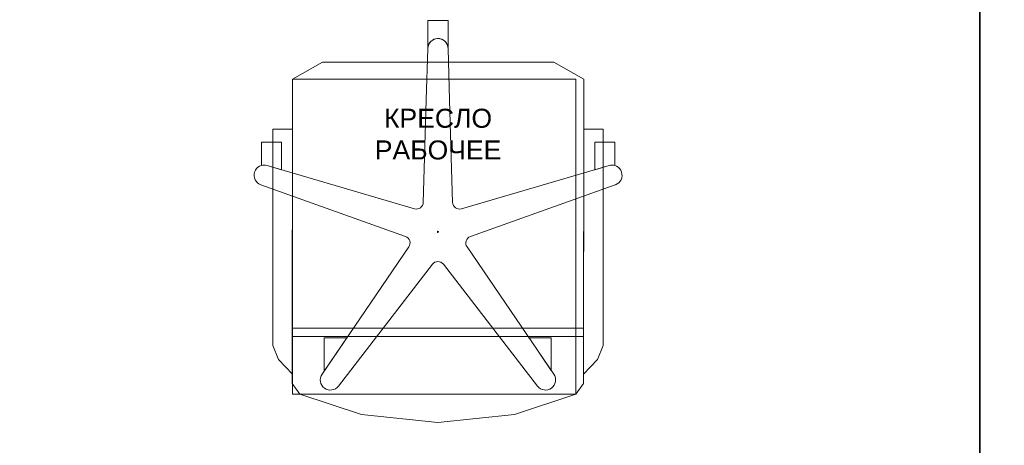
# Model space of a CAD drawing. Header units: millimetres. Extents: x -57464382 to 30606835, y -92609 to 65084.
# Tile 640 of 656: x -40144 to -38434, y 16527 to 17266. Entities that reach past the tile are written whole.
import ezdxf
from ezdxf import colors
from ezdxf.entities.mleader import LeaderData, LeaderLine
from ezdxf.math import Vec2, Vec3

# ---------------------------------------------------------------- set-up
doc = ezdxf.new("R2010")
doc.units = ezdxf.units.MM
doc.layers.get('0').update_dxf_attribs({"lineweight": 0})
doc.layers.get('Defpoints').update_dxf_attribs({"color": 30})
doc.layers.add('00_АР_Номер мебели', color=1, linetype='Continuous', lineweight=13, plot=False)
doc.layers.add('00_АР_Подложка', color=7, linetype='Continuous', lineweight=0, true_color=0x9b9292)
doc.layers.add('1. ПОДЛОЖКА', color=7, linetype='Continuous', lineweight=0, true_color=0x9b9292)
doc.layers.add('06_АР_Мебель', color=4, linetype='Continuous', lineweight=9)
doc.layers.add('17_АР_Текст', color=235, linetype='Continuous', lineweight=0)
doc.styles.add('_ТЕКСТОВЫЙ', font='arial.ttf', dxfattribs={"width": 0.8})
doc.styles.get("Standard").update_dxf_attribs({"font": 'arial.ttf'})

# ---------------------------------------------------------------- blocks, each defined once
blk = doc.blocks.new('_Dot')
at = {"color": 0, "linetype": 'ByBlock', "lineweight": -2}
blk.add_line((-0.5, 0), (-1, 0), dxfattribs=at)
at = {"color": 0, "linetype": 'ByBlock', "const_width": 0.5}
blk.add_lwpolyline([(-0.25, 0, 1), (0.25, 0, 1)], format="xyb", close=True, dxfattribs=at)
blk = doc.blocks.new('Кресло рабочее')
at = {"layer": '00_АР_Подложка'}
for p, q in [((17.6, 0), (-17.6, 0)), ((-17.6, 0), (-17.6, -51.8)), ((17.6, -46.4), (17.6, 0)), ((-17.5, -48.3), (-20.1, -137.3)), ((-17.6, -51.8), (-17.5, -48.3)), ((20.3, -137.3), (17.7, -48.3)), ((-200.6, -72.3), (-252.8, -101.5)), ((201.2, -72.3), (-200.6, -72.3)), ((253.4, -101.5), (201.2, -72.3)), ((-252.8, -101.5), (-253, -623.3)), ((253.2, -630.2), (253.4, -101.5)), ((-23.6, -257.3), (-20.1, -137.3)), ((20.3, -137.3), (23.8, -257.3)), ((-252.8, -188.4), (-286.8, -188.4)), ((-286.8, -188.4), (-286.8, -564.2)), ((-252.7, -613.8), (-252.8, -188.4)), ((253.3, -188.4), (253.2, -613.8)), ((287.4, -188.4), (253.3, -188.4)), ((287.4, -564.2), (287.4, -188.4)), ((-286.8, -211.3), (-306.7, -211.3)), ((-306.7, -211.3), (-306.7, -251.4)), ((-271.9, -211.3), (-286.8, -211.3)), ((-271.9, -258.8), (-271.9, -211.3)), ((287.4, -211.3), (272.5, -211.3)), ((272.5, -211.3), (272.5, -258.8)), ((307.3, -211.3), (287.4, -211.3)), ((307.3, -251.4), (307.3, -211.3)), ((-296.9, -251.5), (-271.9, -258.8)), ((-40.6, -326.7), (-296.9, -251.5)), ((297.4, -251.5), (40.8, -326.7)), ((272.5, -258.8), (297.4, -251.5)), ((-23.6, -257.3), (-25.3, -315.5)), ((25.5, -315.5), (23.8, -257.3)), ((-307.8, -285), (-307.8, -285)), ((-307.8, -285), (-56.3, -375)), ((56.5, -375), (308.3, -285)), ((-50.4, -392.9), (-201.2, -613.8)), ((201.5, -613.8), (50.7, -392.9)), ((-172.7, -634.5), (-9.3, -422.8)), ((9.6, -422.8), (173, -634.5)), ((253.4, -534.1), (-252.8, -534.1)), ((-286.8, -564.2), (-276.7, -588.5)), ((-252.8, -548.4), (253.4, -548.4)), ((-197.5, -608.3), (-158.2, -550.8)), ((-158.2, -550.8), (-197.5, -550.8)), ((-197.5, -550.8), (-197.5, -608.3)), ((197, -550.8), (158.5, -550.8)), ((158.5, -550.8), (197, -607.2)), ((197, -607.2), (197, -550.8)), ((277.2, -588.5), (287.4, -564.2)), ((-276.7, -588.5), (-252.7, -613.8)), ((253.2, -613.8), (277.2, -588.5)), ((-253, -623.3), (-253, -630.2)), ((-253, -630.2), (-239.6, -648.3)), ((239.8, -648.3), (253.2, -630.2)), ((-239.6, -648.3), (-133, -683.5)), ((133.3, -683.5), (239.8, -648.3)), ((-133, -683.5), (0.1, -697.6)), ((0.1, -697.6), (133.3, -683.5))]:
    blk.add_line(p, q, dxfattribs=at)
blk.add_circle((0.1, -366.6), 1, dxfattribs=at)
for centre, radius, start, end in [((0.1, -48.8), 17.6, 7.6113, 178.3319), ((0.1, -48.8), 17.6, 1.6681, 178.3319), ((-301.8, -268.4), 17.6, 73.65, 250.3318), ((-301.8, -268.4), 17.6, 73.6499, 106.1566), ((302.4, -268.4), 17.6, 73.8435, 106.3319), ((302.4, -268.4), 17.6, 289.6681, 106.3319), ((-37.2, -315.2), 11.9, 253.6499, 358.3319), ((37.5, -315.2), 11.9, 181.6681, 286.3319), ((-60.3, -386.2), 11.9, 325.6681, 70.3101), ((60.5, -386.2), 11.9, 109.6681, 214.3319), ((0.1, -430.1), 11.9, 37.6681, 142.3319), ((-186.7, -623.7), 17.6, 145.6681, 322.3319), ((186.9, -623.7), 17.6, 217.6681, 34.3319)]:
    blk.add_arc(centre, radius, start, end, dxfattribs=at)
blk.add_point((0.1, -366.6), dxfattribs=at)
at = {"layer": '06_АР_Мебель'}
for p, q in [((17.6, 0), (-17.6, 0)), ((-17.6, 0), (-17.6, -51.8)), ((17.6, -46.4), (17.6, 0)), ((-17.5, -48.3), (-20.1, -137.3)), ((-17.6, -51.8), (-17.5, -48.3)), ((20.3, -137.3), (17.7, -48.3)), ((-200.6, -72.3), (-252.8, -101.5)), ((201.2, -72.3), (-200.6, -72.3)), ((253.4, -101.5), (201.2, -72.3)), ((-252.8, -101.5), (-253, -623.3)), ((253.2, -630.2), (253.4, -101.5)), ((-23.6, -257.3), (-20.1, -137.3)), ((20.3, -137.3), (23.8, -257.3)), ((-252.8, -188.4), (-286.8, -188.4)), ((-286.8, -188.4), (-286.8, -564.2)), ((-252.7, -613.8), (-252.8, -188.4)), ((253.3, -188.4), (253.2, -613.8)), ((287.4, -188.4), (253.3, -188.4)), ((287.4, -564.2), (287.4, -188.4)), ((-286.8, -211.3), (-306.7, -211.3)), ((-306.7, -211.3), (-306.7, -251.4)), ((-271.9, -211.3), (-286.8, -211.3)), ((-271.9, -258.8), (-271.9, -211.3)), ((287.4, -211.3), (272.5, -211.3)), ((272.5, -211.3), (272.5, -258.8)), ((307.3, -211.3), (287.4, -211.3)), ((307.3, -251.4), (307.3, -211.3)), ((-296.9, -251.5), (-271.9, -258.8)), ((-40.6, -326.7), (-296.9, -251.5)), ((297.4, -251.5), (40.8, -326.7)), ((272.5, -258.8), (297.4, -251.5)), ((-23.6, -257.3), (-25.3, -315.5)), ((25.5, -315.5), (23.8, -257.3)), ((-307.8, -285), (-307.8, -285)), ((-307.8, -285), (-56.3, -375)), ((56.5, -375), (308.3, -285)), ((-50.4, -392.9), (-201.2, -613.8)), ((201.5, -613.8), (50.7, -392.9)), ((-172.7, -634.5), (-9.3, -422.8)), ((9.6, -422.8), (173, -634.5)), ((253.4, -534.1), (-252.8, -534.1)), ((-286.8, -564.2), (-276.7, -588.5)), ((-252.8, -548.4), (253.4, -548.4)), ((-197.5, -608.3), (-158.2, -550.8)), ((-158.2, -550.8), (-197.5, -550.8)), ((-197.5, -550.8), (-197.5, -608.3)), ((197, -550.8), (158.5, -550.8)), ((158.5, -550.8), (197, -607.2)), ((197, -607.2), (197, -550.8)), ((277.2, -588.5), (287.4, -564.2)), ((-276.7, -588.5), (-252.7, -613.8)), ((253.2, -613.8), (277.2, -588.5)), ((-253, -623.3), (-253, -630.2)), ((-253, -630.2), (-239.6, -648.3)), ((239.8, -648.3), (253.2, -630.2)), ((-239.6, -648.3), (-133, -683.5)), ((133.3, -683.5), (239.8, -648.3)), ((-133, -683.5), (0.1, -697.6)), ((0.1, -697.6), (133.3, -683.5))]:
    blk.add_line(p, q, dxfattribs=at)
blk.add_circle((0.1, -366.6), 1, dxfattribs=at)
for centre, radius, start, end in [((0.1, -48.8), 17.6, 7.6113, 178.3319), ((0.1, -48.8), 17.6, 1.6681, 178.3319), ((-301.8, -268.4), 17.6, 73.65, 250.3318), ((-301.8, -268.4), 17.6, 73.6499, 106.1566), ((302.4, -268.4), 17.6, 73.8435, 106.3319), ((302.4, -268.4), 17.6, 289.6681, 106.3319), ((-37.2, -315.2), 11.9, 253.6499, 358.3319), ((37.5, -315.2), 11.9, 181.6681, 286.3319), ((-60.3, -386.2), 11.9, 325.6681, 70.3101), ((60.5, -386.2), 11.9, 109.6681, 214.3319), ((0.1, -430.1), 11.9, 37.6681, 142.3319), ((-186.7, -623.7), 17.6, 145.6681, 322.3319), ((186.9, -623.7), 17.6, 217.6681, 34.3319)]:
    blk.add_arc(centre, radius, start, end, dxfattribs=at)
blk.add_point((0.1, -366.6), dxfattribs=at)
at = {"flags": 1}
for tag, p in [('КОД_ОБОРУДОВАНИЯ', (56.2, 11.7)), ('ДОП_ИНФОРМАЦИЯ', (56.2, -40.5)), ('ДОГОВОР', (291.3, -99.7))]:
    blk.add_attdef(tag, p, '', height=25, dxfattribs=at)
at = {"layer": '00_АР_Номер мебели'}
blk.add_attdef('Номер', (-60.4, -622.5), '', height=100, dxfattribs=at)
at = {"layer": '06_АР_Мебель', "insert": (0.3, -197.3), "char_height": 33, "attachment_point": 5}
blk.add_mtext_dynamic_manual_height_columns('{\\C7;КРЕСЛО РАБОЧЕЕ}', width=250, gutter_width=12.5, heights=[0], dxfattribs=at)
blk = doc.blocks.new('*U1007')
at = {"layer": '1. ПОДЛОЖКА'}
blk.add_lwpolyline([(447.2, -804.5), (939.8, -804.5), (939.8, -1351.3), (447.2, -1351.3)], close=True, dxfattribs=at)
blk.add_blockref('Кресло рабочее', (700, -703))

msp = doc.modelspace()

# ---------------------------------------------------------------- linework, layer by layer
at = {"layer": 'Defpoints'}
for points in [[(-38476, 18156), (-42279.4, 18156), (-42279.4, 15586.5), (-38476, 15586.5)], [(-34611, 18156), (-38476, 18156), (-38476, 15586.5), (-34611, 15586.5)]]:
    msp.add_lwpolyline(points, close=True, dxfattribs=at)

# ---------------------------------------------------------------- block references
at = {"lineweight": 35}
msp.add_blockref('*U1007', (-40117.7, 17967.1), dxfattribs=at)

# ---------------------------------------------------------------- leaders
at = {"layer": '17_АР_Текст', "color": 1, "lineweight": 18}
ml = msp.add_multileader_mtext('Standard', dxfattribs=at)
ml.set_content('{\\C1;Карманы для бланков только в СОПС}', color=1, style='_ТЕКСТОВЫЙ')
ml.set_leader_properties(lineweight=0)
ml.set_arrow_properties(name='DOT')
ml.build(insert=Vec2(0, 0))
ml.multileader.update_dxf_attribs({"text_left_attachment_type": 6, "text_right_attachment_type": 6, "dogleg_length": 0.36, "arrow_head_size": 50, "scale": 100})
ctx = ml.context
ctx.base_point, ctx.scale, ctx.char_height, ctx.arrow_head_size, ctx.landing_gap_size, ctx.plane_origin = Vec3(-29314.5, 48068.2), 100, 100, 50, 100, Vec3(-25566.9, 52909.1)
ctx.left_attachment, ctx.right_attachment, ctx.text_align_type, ctx.attachment_type = 6, 6, 1, 2
notes = []
notes.append((ctx, [(0, (0, 0, 0), (0, 0), (1, 0), 1, [])]))
ctx.mtext.insert, ctx.mtext.width, ctx.mtext.defined_height, ctx.mtext.alignment, ctx.mtext.flow_direction = Vec3(-27210.6, 48368.2), 4035.238, 815.5, 2, 5
ml = msp.add_multileader_mtext('Standard', dxfattribs=at)
ml.set_content('{\\fCalibri|b0|i0|c204|p34;\\H0.91667x;\\LКарманы для бланков\\l - СОПС, крепятся на стол МГН и стол для ЦСУ (1400 мм.);\\P\\LИнформ. Стенд А4 на 8 карманов\\l - ГОПС/СОПС, крепится по старым правилам, при отсутствии возможности крепления особенно в СОПСах (отсутствие свободного места на стене или нехватка стены по длине - размещается папка с информацией на столе МГН или столе для ЦСУ).\\P\\LРекламно_информационный стенд\\l - ГОПС/СОПС размещается в клиентском зале, также возможно размещение в тамбуре при условии хорошей освещенности и при условии открывания двери стенд будет виден более чем на 50%. Также стенд должен находиться в прямой видимости для клиентов и ничем не загораживаться.}', color=1, style='_ТЕКСТОВЫЙ')
ml.set_leader_properties(lineweight=0)
ml.set_arrow_properties(name='DOT')
ml.build(insert=Vec2(0, 0))
ml.multileader.update_dxf_attribs({"text_left_attachment_type": 6, "text_right_attachment_type": 6, "dogleg_length": 0.36, "arrow_head_size": 50, "scale": 100})
ctx = ml.context
ctx.base_point, ctx.scale, ctx.char_height, ctx.arrow_head_size, ctx.landing_gap_size, ctx.plane_origin = Vec3(-27020.9, 45459.4), 100, 100, 50, 100, Vec3(-22944.2, 54969.1)
ctx.left_attachment, ctx.right_attachment, ctx.text_align_type, ctx.attachment_type = 6, 6, 1, 2
notes.append((ctx, [(0, (0, 0, 0), (0, 0), (1, 0), 1, [])]))
ctx.mtext.insert, ctx.mtext.width, ctx.mtext.defined_height, ctx.mtext.alignment, ctx.mtext.flow_direction = Vec3(-24919.4, 45773.6), 2892.94, 2008.7, 2, 5
at = {"layer": '17_АР_Текст', "lineweight": 18}
ml = msp.add_multileader_mtext('Standard', dxfattribs=at)
ml.set_content('{\\C1;Существующие стеллажи МАГНИТ}', color=256, style='_ТЕКСТОВЫЙ')
ml.set_leader_properties(lineweight=0)
ml.set_arrow_properties(name='DOT')
ml.build(insert=Vec2(0, 0))
ml.multileader.update_dxf_attribs({"text_left_attachment_type": 6, "text_right_attachment_type": 6, "dogleg_length": 0.36, "arrow_head_size": 50, "scale": 100})
ctx = ml.context
ctx.base_point, ctx.scale, ctx.char_height, ctx.arrow_head_size, ctx.landing_gap_size, ctx.plane_origin = Vec3(-41726.4, 27217.8), 100, 200, 50, 100, Vec3(-34899.4, 31320.1)
ctx.left_attachment, ctx.right_attachment, ctx.attachment_type = 6, 6, 2
notes.append((ctx, [(0, (0, 0, 0), (0, 0), (1, 0), 1, [])]))
ctx.mtext.insert, ctx.mtext.width, ctx.mtext.defined_height, ctx.mtext.flow_direction = Vec3(-41626.4, 27457.8), 2261.441, 348.9, 5
ml = msp.add_multileader_mtext('Standard', dxfattribs=at)
ml.set_content('{\\L0,0}', color=256, style='_ТЕКСТОВЫЙ')
ml.set_leader_properties(lineweight=0)
ml.set_arrow_properties(name='DOT')
ml.build(insert=Vec2(0, 0))
ml.multileader.update_dxf_attribs({"text_left_attachment_type": 6, "text_right_attachment_type": 6, "dogleg_length": 0.36, "arrow_head_size": 50, "scale": 100})
ctx = ml.context
ctx.base_point, ctx.scale, ctx.char_height, ctx.arrow_head_size, ctx.landing_gap_size, ctx.plane_origin = Vec3(-41155.2, 19958.5), 100, 250, 50, 100, Vec3(-34017.5, 24004.3)
ctx.left_attachment, ctx.right_attachment, ctx.attachment_type = 6, 6, 2
notes.append((ctx, [(0, (0, 0, 0), (0, 0), (1, 0), 1, [])]))
ctx.mtext.insert, ctx.mtext.width, ctx.mtext.defined_height, ctx.mtext.flow_direction = Vec3(-41055.2, 20258.5), 2751.828, 815.5, 5
ml = msp.add_multileader_mtext('Standard', dxfattribs=at)
ml.set_content('{\\C1;Стол 1400,\\Pесли не видно \\Pиз клиентской\\Pзоны.}', color=256, style='_ТЕКСТОВЫЙ')
ml.set_leader_properties(lineweight=0)
ml.set_arrow_properties(name='DOT')
ml.build(insert=Vec2(0, 0))
ml.multileader.update_dxf_attribs({"text_left_attachment_type": 6, "text_right_attachment_type": 6, "dogleg_length": 0.36, "arrow_head_size": 50, "scale": 100})
ctx = ml.context
ctx.base_point, ctx.scale, ctx.char_height, ctx.arrow_head_size, ctx.landing_gap_size, ctx.plane_origin = Vec3(-42169.7, 17700.1), 100, 250, 50, 100, Vec3(-38087.6, 23655.7)
ctx.left_attachment, ctx.right_attachment, ctx.attachment_type = 6, 6, 2
notes.append((ctx, [(0, (0, 0, 0), (0, 0), (1, 0), 1, [])]))
ctx.mtext.insert, ctx.mtext.width, ctx.mtext.defined_height, ctx.mtext.flow_direction = Vec3(-42069.7, 18000.1), 3403.529, 2402.6, 5
for ctx, leaders in notes:
    for number, flags, end, landing, length, lines in leaders:
        leader = LeaderData()
        leader.index, (leader.has_last_leader_line, leader.has_dogleg_vector, leader.attachment_direction) = number, flags
        leader.last_leader_point, leader.dogleg_vector, leader.dogleg_length = Vec3(end), Vec3(landing), length
        for number, points, colour, breaks in lines:
            line = LeaderLine()
            line.index, line.vertices, line.color, line.breaks = number, Vec3.list(points), colors.encode_raw_color(colour), breaks
            leader.lines.append(line)
        ctx.leaders.append(leader)

doc.saveas('drawing.dxf')
